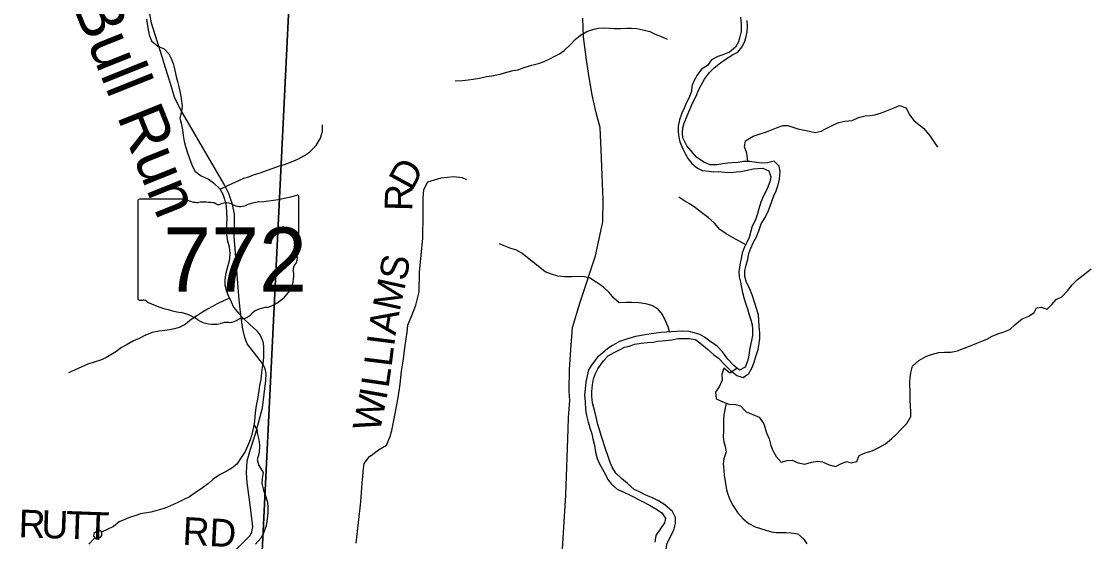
# Model space of a CAD drawing. Extents: x 1578669 to 1989827, y 208020 to 553079.
# Drawn here: x 1783920 to 1795443, y 374035 to 379667 of the extents above; entities that cross this region are included whole.
import ezdxf

# ---------------------------------------------------------------- set-up
doc = ezdxf.new("R2010")
doc.units = 0
for name, color, linetype in [('GM_X_County_Road', 7, 'Continuous'), ('GM_X_Minor_Lake', 7, 'Continuous'), ('GM_X_Minor_River', 7, 'Continuous'), ('GM_X_Minor_River_Text', 7, 'Continuous'), ('GM_X_State_Location', 7, 'Continuous'), ('GM_X_State_Route', 7, 'Continuous'), ('GM_X_State_Shield', 7, 'Continuous'), ('GM_X_Township', 7, 'Continuous'), ('GM_X_Township_Road', 7, 'Continuous'), ('GM_X_Township_Road_Text', 7, 'Continuous')]:
    doc.layers.add(name, color=color, linetype=linetype)

msp = doc.modelspace()

# ---------------------------------------------------------------- linework, layer by layer
at = {"layer": 'GM_X_County_Road'}
msp.add_lwpolyline([(1789764, 373782), (1789808, 374538), (1789833, 375254), (1789839, 375377), (1789854, 375562), (1789846, 375663), (1789848, 375900), (1789865, 376112), (1789882, 376353), (1789965, 376626), (1790132, 377129), (1790211, 377495), (1790214, 377739), (1790202, 377997), (1790196, 378189), (1790180, 378516), (1790139, 378676), (1790095, 378871), (1790059, 379081), (1790034, 379250), (1790000, 379497), (1789992, 379701)], dxfattribs=at)
at = {"layer": 'GM_X_Minor_Lake'}
for points in [[(1784792, 374131), (1784780, 374153), (1784760, 374153), (1784742, 374147), (1784722, 374139), (1784706, 374125), (1784702, 374097), (1784722, 374071), (1784748, 374071), (1784778, 374083), (1784792, 374101)], [(1784792, 374101), (1784792, 374131)]]:
    msp.add_lwpolyline(points, dxfattribs=at)
at = {"layer": 'GM_X_Minor_River'}
for points in [[(1785274, 379691), (1785282, 379641), (1785294, 379575), (1785304, 379521), (1785330, 379457), (1785397, 379396), (1785465, 379368), (1785517, 379314), (1785541, 379264), (1785563, 379209), (1785576, 379151), (1785592, 379085), (1785610, 379015), (1785624, 378959), (1785639, 378893), (1785651, 378830), (1785661, 378752), (1785653, 378688), (1785634, 378618), (1785648, 378564), (1785662, 378492), (1785670, 378431), (1785682, 378367), (1785695, 378313), (1785717, 378245), (1785739, 378181), (1785765, 378112), (1785798, 378046), (1785866, 377996), (1785944, 377958), (1786000, 377919), (1786068, 377855), (1786101, 377797), (1786119, 377742), (1786135, 377668), (1786141, 377592), (1786142, 377536), (1786140, 377470), (1786136, 377412), (1786140, 377358), (1786148, 377305), (1786167, 377225), (1786177, 377155), (1786173, 377101), (1786161, 377047), (1786147, 376997), (1786128, 376925), (1786120, 376867), (1786122, 376812), (1786140, 376748), (1786162, 376694), (1786191, 376630), (1786217, 376574), (1786271, 376509), (1786323, 376451), (1786392, 376385), (1786464, 376322), (1786506, 376264), (1786532, 376202), (1786540, 376152), (1786541, 376094), (1786539, 376039), (1786535, 375985), (1786527, 375923), (1786517, 375865), (1786510, 375791), (1786498, 375725), (1786490, 375673), (1786476, 375579)], [(1791697, 379710), (1791707, 379632), (1791704, 379558), (1791690, 379497), (1791676, 379445), (1791646, 379385), (1791578, 379334), (1791506, 379304), (1791452, 379286), (1791384, 379249), (1791343, 379187), (1791275, 379150), (1791229, 379084), (1791197, 379026), (1791173, 378966), (1791168, 378911), (1791142, 378843), (1791116, 378789), (1791090, 378727), (1791063, 378674), (1791039, 378602), (1791025, 378532), (1791023, 378472), (1791030, 378412), (1791044, 378362), (1791076, 378288), (1791099, 378236), (1791133, 378180), (1791173, 378128), (1791234, 378076), (1791284, 378052), (1791358, 378044), (1791410, 378039), (1791462, 378043), (1791528, 378035), (1791596, 378032), (1791652, 378036), (1791702, 378042), (1791774, 378055), (1791836, 378069), (1791886, 378075), (1791939, 378078), (1792005, 378048), (1792025, 377984), (1792015, 377930), (1791986, 377853), (1791948, 377779), (1791918, 377709), (1791898, 377638), (1791883, 377584), (1791861, 377518), (1791823, 377450), (1791811, 377395), (1791792, 377327), (1791768, 377273), (1791734, 377207), (1791718, 377156), (1791703, 377082), (1791693, 377032), (1791679, 376954), (1791685, 376900), (1791698, 376844), (1791708, 376785), (1791720, 376733), (1791737, 376663), (1791755, 376607), (1791773, 376555), (1791787, 376501), (1791810, 376437), (1791824, 376383), (1791830, 376331), (1791829, 376265), (1791815, 376193), (1791795, 376110), (1791787, 376052), (1791774, 375988), (1791748, 375924), (1791686, 375891), (1791626, 375943), (1791561, 376011), (1791505, 376089), (1791447, 376151), (1791368, 376206), (1791310, 376248), (1791260, 376276), (1791198, 376296)], [(1791278, 376174), (1791341, 376120), (1791409, 376056), (1791461, 376020), (1791526, 375953), (1791588, 375891), (1791658, 375835), (1791726, 375813), (1791788, 375854), (1791820, 375912), (1791844, 375966), (1791866, 376039), (1791889, 376115), (1791901, 376185), (1791907, 376235), (1791908, 376297), (1791902, 376366), (1791898, 376432), (1791892, 376486), (1791875, 376548), (1791851, 376628), (1791825, 376708), (1791798, 376772), (1791764, 376840), (1791746, 376906), (1791747, 376970), (1791759, 377026), (1791779, 377092), (1791790, 377155), (1791810, 377211), (1791840, 377277), (1791868, 377327), (1791896, 377400), (1791923, 377476), (1791957, 377532), (1791993, 377603), (1792018, 377665), (1792040, 377727), (1792060, 377777), (1792084, 377832), (1792106, 377896), (1792119, 377960), (1792127, 378040), (1792117, 378100), (1792062, 378152), (1791990, 378134), (1791930, 378130), (1791870, 378137), (1791796, 378149), (1791730, 378149), (1791674, 378140), (1791610, 378136), (1791560, 378132), (1791506, 378123), (1791442, 378115), (1791370, 378115), (1791301, 378142), (1791223, 378196), (1791165, 378266), (1791118, 378320), (1791076, 378406), (1791072, 378458), (1791075, 378514), (1791091, 378564), (1791121, 378643), (1791149, 378711), (1791180, 378779), (1791220, 378858), (1791246, 378920), (1791274, 378976), (1791309, 379040), (1791363, 379111), (1791413, 379163), (1791483, 379218), (1791545, 379260), (1791611, 379302), (1791668, 379333), (1791718, 379389), (1791746, 379452), (1791760, 379502), (1791770, 379552), (1791775, 379610), (1791771, 379674)], [(1788612, 379022), (1788691, 379027), (1788753, 379034), (1788809, 379042), (1788875, 379051), (1788951, 379069), (1789009, 379076), (1789101, 379095), (1789173, 379117), (1789241, 379134), (1789291, 379142), (1789368, 379169), (1789440, 379192), (1789514, 379210), (1789574, 379231), (1789635, 379262), (1789691, 379288), (1789741, 379314), (1789791, 379349), (1789856, 379413), (1789909, 379470), (1789969, 379516), (1790035, 379557), (1790112, 379582), (1790164, 379594), (1790222, 379597), (1790280, 379593), (1790334, 379590), (1790404, 379588), (1790468, 379591), (1790520, 379593), (1790578, 379588), (1790641, 379573), (1790717, 379555), (1790775, 379528), (1790853, 379497), (1790904, 379475)], [(1791778, 378149), (1791766, 378239), (1791743, 378309), (1791753, 378373), (1791835, 378422), (1791911, 378448), (1791981, 378471), (1792035, 378491), (1792089, 378513), (1792157, 378540), (1792211, 378538), (1792265, 378522), (1792319, 378502), (1792391, 378487), (1792443, 378477), (1792506, 378463), (1792570, 378476), (1792639, 378514), (1792705, 378548), (1792761, 378573), (1792827, 378585), (1792905, 378592), (1792975, 378624), (1793047, 378642), (1793100, 378647), (1793152, 378653), (1793224, 378677), (1793294, 378704), (1793367, 378734), (1793419, 378755), (1793490, 378731), (1793528, 378655), (1793578, 378589), (1793629, 378551), (1793681, 378507), (1793751, 378424), (1793794, 378360), (1793830, 378304)], [(1786071, 377849), (1786202, 377913), (1786272, 377944), (1786326, 377968), (1786380, 377984), (1786432, 378006), (1786502, 378028), (1786572, 378052), (1786644, 378077), (1786714, 378101), (1786766, 378117), (1786842, 378147), (1786918, 378179), (1786982, 378215), (1787038, 378251), (1787108, 378323), (1787157, 378401), (1787177, 378479), (1787177, 378547)], [(1791756, 377249), (1791619, 377324), (1791543, 377366), (1791475, 377412), (1791418, 377484), (1791348, 377545), (1791278, 377599), (1791213, 377649), (1791145, 377695), (1791095, 377722), (1791031, 377762)], [(1790930, 376306), (1790917, 376361), (1790889, 376427), (1790856, 376494), (1790805, 376554), (1790741, 376591), (1790675, 376610), (1790599, 376619), (1790525, 376623), (1790457, 376622), (1790387, 376619), (1790330, 376669), (1790279, 376732), (1790213, 376795), (1790138, 376845), (1790066, 376890), (1790010, 376901), (1789956, 376905), (1789876, 376900), (1789796, 376901), (1789723, 376909), (1789653, 376930), (1789585, 376957), (1789530, 377001), (1789460, 377058), (1789409, 377097), (1789335, 377158), (1789270, 377192), (1789216, 377209), (1789144, 377236), (1789092, 377258)], [(1791661, 375912), (1791584, 375859), (1791520, 375915), (1791498, 375850), (1791502, 375784), (1791471, 375720), (1791429, 375652), (1791437, 375583), (1791509, 375548), (1791574, 375522), (1791646, 375520), (1791700, 375505), (1791760, 375439), (1791832, 375413), (1791899, 375383), (1791951, 375311), (1791981, 375215), (1792008, 375147), (1792028, 375075), (1792050, 375021), (1792085, 374957), (1792137, 374896), (1792205, 374914), (1792257, 374916), (1792321, 374888), (1792394, 374873), (1792466, 374897), (1792534, 374906), (1792584, 374900), (1792658, 374868), (1792726, 374848), (1792782, 374877), (1792844, 374905), (1792894, 374889), (1792958, 374904), (1792982, 374968), (1793046, 374996), (1793122, 375019), (1793194, 375053), (1793268, 375096), (1793330, 375148), (1793383, 375197), (1793437, 375253), (1793497, 375315), (1793539, 375390), (1793539, 375448), (1793536, 375498), (1793534, 375568), (1793532, 375640), (1793531, 375761), (1793533, 375811), (1793539, 375861), (1793558, 375935), (1793628, 375996), (1793702, 376040), (1793764, 376060), (1793842, 376081), (1793906, 376085), (1793974, 376086), (1794044, 376102), (1794118, 376128), (1794194, 376159), (1794256, 376183), (1794310, 376204), (1794362, 376226), (1794422, 376258), (1794482, 376285), (1794540, 376303), (1794610, 376331), (1794666, 376382), (1794744, 376446), (1794816, 376477), (1794876, 376515), (1794899, 376565), (1794949, 376574), (1795016, 376550), (1795065, 376602), (1795113, 376655), (1795175, 376685), (1795237, 376754), (1795285, 376816), (1795343, 376874), (1795404, 376921), (1795492, 376987)], [(1786173, 376669), (1786106, 376642), (1786039, 376610), (1785989, 376580), (1785933, 376550), (1785879, 376519), (1785825, 376483), (1785759, 376441), (1785691, 376387), (1785627, 376355), (1785577, 376339), (1785523, 376327), (1785471, 376320), (1785411, 376312), (1785335, 376298), (1785257, 376268), (1785195, 376234), (1785135, 376208), (1785067, 376170), (1785005, 376137), (1784941, 376091), (1784888, 376057), (1784836, 376025), (1784776, 376001), (1784710, 375979), (1784640, 375955), (1784574, 375928), (1784494, 375890), (1784432, 375862)], [(1791198, 376296), (1791145, 376310), (1791075, 376315), (1791009, 376311)], [(1791009, 376311), (1790840, 376300), (1790786, 376292), (1790734, 376283), (1790684, 376277), (1790628, 376268), (1790562, 376256), (1790453, 376223), (1790389, 376200), (1790315, 376158), (1790264, 376127), (1790206, 376075), (1790152, 376032), (1790093, 375958), (1790056, 375894), (1790040, 375832), (1790025, 375760), (1790020, 375686), (1790013, 375626), (1790017, 375548), (1790024, 375464), (1790033, 375400), (1790050, 375329), (1790068, 375267), (1790089, 375203), (1790103, 375147), (1790118, 375080), (1790129, 375006), (1790150, 374936), (1790170, 374884), (1790207, 374821), (1790237, 374763), (1790264, 374708), (1790302, 374658), (1790365, 374605), (1790443, 374568), (1790498, 374544), (1790638, 374472), (1790715, 374431), (1790783, 374391), (1790844, 374350), (1790886, 374290), (1790877, 374240), (1790828, 374170), (1790784, 374102), (1790773, 374030)], [(1790962, 374362), (1790881, 374436), (1790811, 374477), (1790746, 374509), (1790674, 374540), (1790599, 374577), (1790547, 374601), (1790476, 374666), (1790410, 374719), (1790351, 374778), (1790309, 374842), (1790284, 374904), (1790263, 374967), (1790243, 375031), (1790197, 375172), (1790179, 375234), (1790154, 375304), (1790141, 375369), (1790125, 375431), (1790112, 375483), (1790099, 375539), (1790089, 375612), (1790092, 375662), (1790097, 375734), (1790107, 375796), (1790132, 375856), (1790156, 375907), (1790217, 375991), (1790268, 376047), (1790332, 376084), (1790390, 376112), (1790445, 376141), (1790495, 376153), (1790555, 376172), (1790623, 376184), (1790693, 376191), (1790753, 376196), (1790803, 376204), (1790853, 376209), (1790956, 376220)], [(1790956, 376220), (1791026, 376235), (1791094, 376235), (1791144, 376233), (1791212, 376222), (1791278, 376174)], [(1786476, 375579), (1786461, 375511), (1786453, 375458), (1786447, 375392), (1786443, 375336), (1786433, 375278), (1786414, 375194), (1786396, 375136), (1786370, 375078), (1786340, 375012), (1786300, 374946), (1786250, 374876), (1786199, 374830), (1786137, 374796), (1786063, 374760), (1785997, 374712), (1785945, 374666), (1785881, 374618), (1785801, 374563), (1785739, 374521), (1785671, 374489), (1785621, 374463), (1785575, 374441), (1785503, 374409), (1785450, 374391), (1785374, 374368), (1785320, 374356), (1785209, 374336), (1785158, 374320), (1785090, 374296), (1785040, 374274), (1784978, 374249), (1784918, 374199), (1784789, 374137)], [(1791544, 375534), (1791518, 375407), (1791516, 375353), (1791513, 375289), (1791513, 375235), (1791511, 375167), (1791519, 375117), (1791534, 375067), (1791542, 375009), (1791520, 374932), (1791512, 374882), (1791517, 374808), (1791523, 374756), (1791531, 374688), (1791546, 374598), (1791562, 374548), (1791582, 374492), (1791619, 374422), (1791667, 374350), (1791727, 374284), (1791790, 374232), (1791858, 374198), (1791916, 374177), (1791974, 374159), (1792032, 374143), (1792086, 374136), (1792143, 374136), (1792193, 374134), (1792245, 374132), (1792317, 374119), (1792381, 374067), (1792416, 374011)], [(1786437, 375302), (1786467, 375250), (1786476, 375196), (1786494, 375124), (1786496, 375065), (1786492, 374999), (1786471, 374923), (1786489, 374859), (1786535, 374783), (1786525, 374719), (1786521, 374664), (1786538, 374594), (1786562, 374532), (1786582, 374464), (1786588, 374408), (1786587, 374352), (1786581, 374283), (1786567, 374207), (1786545, 374139), (1786513, 374079), (1786452, 374009)], [(1790979, 374162), (1790997, 374232), (1790996, 374298), (1790962, 374362)], [(1790965, 373785), (1790924, 373850), (1790903, 373897), (1790892, 373937), (1790900, 373974), (1790903, 374011), (1790922, 374051), (1790945, 374098), (1790979, 374162)], [(1784717, 374078), (1784652, 374007)]]:
    msp.add_lwpolyline(points, dxfattribs=at)
at = {"layer": 'GM_X_State_Route'}
for points in [[(1785461, 379224), (1785328, 379645), (1785291, 379848), (1785279, 380021), (1785288, 380151), (1785302, 380380), (1785323, 380584), (1785326, 380594)], [(1786284, 376583), (1786283, 376584), (1786272, 376697), (1786224, 377342), (1786221, 377403), (1786227, 377471), (1786227, 377579), (1786204, 377684), (1786164, 377803), (1786118, 377897), (1785653, 378694), (1785611, 378777), (1785577, 378846), (1785545, 378957), (1785462, 379222), (1785461, 379224)], [(1786231, 373937), (1786395, 374102), (1786412, 374144), (1786425, 374196), (1786417, 374260), (1786384, 374516), (1786362, 374673), (1786356, 374780), (1786363, 374910), (1786400, 375038), (1786458, 375213), (1786529, 375485), (1786565, 375779), (1786569, 375857), (1786556, 375906), (1786537, 375952), (1786502, 375995), (1786430, 376091), (1786364, 376177), (1786339, 376244), (1786318, 376336), (1786293, 376492), (1786284, 376583)]]:
    msp.add_lwpolyline(points, dxfattribs=at)
at = {"layer": 'GM_X_State_Shield'}
for p, q in [((1785182, 377723), (1785182, 376666)), ((1785709, 377741), (1785199, 377741)), ((1786922, 377214), (1786922, 377767)), ((1786922, 377214), (1786922, 377214))]:
    msp.add_line(p, q, dxfattribs=at)
for centre, major_axis, start_param, end_param in [((1785202, 377725), (20.2, 0), 1.712693, 3.28349), ((1785830, 377863), (196, 0), 4.042523, 4.731795), ((1785895, 377147), (702, 0), 1.404758, 1.657858), ((1786055, 377730), (56.4, 0), 3.836095, 5.185415), ((1786137, 377608), (117, 0), 0.950623, 2.079405), ((1786538, 377418), (371, 0), 1.699011, 2.107814), ((1786303, 379181), (1845, 0), 4.814394, 5.042369), ((1786903, 377769), (19.4, 0), 6.141152, 7.989035), ((1786289, 377776), (141, 0), 4.081561, 5.145723), ((1786918, 377174), (30, 0), 1.883978, 3.671073), ((1786727, 377104), (180, 0), 5.934695, 6.695948), ((1786902, 377212), (20.7, 0), 5.05454, 6.418171), ((1786992, 376983), (131, 0), 2.387724, 3.262537), ((1786406, 376913), (462, 0), 5.101752, 6.440018), ((1785202, 376664), (20.3, 0), 3.00124, 4.508301), ((1785205, 376772), (155, 0), 4.665946, 4.897461), ((1785237, 376605), (56, 0), 0.519207, 1.627899), ((1785944, 377554), (1333, 0), 4.195997, 4.488961), ((1786601, 376369), (253, 0), 1.647645, 2.488434), ((1785546, 376191), (417, 0), 0.823519, 1.323587), ((1785997, 376600), (265, 0), 4.026481, 4.996735), ((1786170, 376521), (141, 0), 4.691044, 5.507374), ((1786297, 376418), (39.7, 0), 1.147584, 2.315152), ((1786280, 376563), (149, 0), 4.937069, 5.64225), ((1786150, 376234), (217, 0), 1.495662, 1.94098)]:
    msp.add_ellipse(centre, major_axis=major_axis, ratio=0.8, start_param=start_param, end_param=end_param, dxfattribs=at)
at = {"layer": 'GM_X_Township'}
for points in [[(1813574, 362259), (1795322, 364551), (1793209, 364816), (1791051, 365124), (1790672, 365179), (1790140, 365259), (1788628, 365490), (1786429, 365785), (1786212, 365818), (1786221, 365919), (1786434, 371261), (1786521, 373852), (1786899, 381582), (1786904, 381775), (1786922, 382107), (1787173, 387357), (1787186, 387526), (1787193, 387857), (1787227, 395961), (1787310, 395958), (1791094, 395819), (1793085, 395748), (1804835, 395344)], [(1787227, 395961), (1787193, 387857), (1787186, 387526), (1787173, 387357), (1786922, 382107), (1786904, 381775), (1786899, 381582), (1786521, 373852)]]:
    msp.add_lwpolyline(points, dxfattribs=at)
at = {"layer": 'GM_X_Township_Road'}
for points in [[(1787702, 374968), (1787703, 374969), (1787736, 374994), (1787785, 375029), (1787871, 375079), (1787910, 375174), (1787927, 375239), (1787963, 375421), (1787995, 375593), (1788018, 375739), (1788032, 375879), (1788049, 375988), (1788073, 376160), (1788093, 376302), (1788099, 376378), (1788145, 376482), (1788188, 376594), (1788223, 376740), (1788226, 376951), (1788264, 377320), (1788268, 377571), (1788268, 377755), (1788273, 377845), (1788316, 377931), (1788463, 377972), (1788599, 377986), (1788687, 377977), (1788735, 377955)], [(1787542, 374021), (1787593, 374468), (1787607, 374668), (1787614, 374746), (1787622, 374827), (1787629, 374881), (1787686, 374956), (1787702, 374968)]]:
    msp.add_lwpolyline(points, dxfattribs=at)

# ---------------------------------------------------------------- texts
at = {"layer": 'GM_X_Minor_River_Text'}
msp.add_text('Bull Run', height=500, rotation=291.832, dxfattribs=at).set_placement((1784467, 379850))
at = {"layer": 'GM_X_State_Location'}
for s in ['s', 'r']:
    msp.add_text(s, height=1, dxfattribs=at).set_placement((1786033, 377124))
msp.add_text('772', height=1, rotation=0, dxfattribs=at).set_placement((1785680, 377051))
at = {"layer": 'GM_X_State_Shield'}
msp.add_text('772', height=696.1, dxfattribs=at).set_placement((1785456, 376740))
at = {"layer": 'GM_X_Township_Road_Text'}
for s, rotation, p in [('D', 61.4177, (1788145, 377821)), ('R', 88.6768, (1788149, 377611)), ('S', 80.0189, (1788083, 376849)), ('M', 77.6746, (1788011, 376518)), ('A', 80.3113, (1787967, 376261)), ('I', 82.6339, (1787952, 376142)), ('L', 82.8822, (1787924, 375920)), ('L', 81.7329, (1787891, 375691)), ('W', 78.409, (1787796, 375211)), ('I', 79.9517, (1787868, 375560)), ('R', 358.1106, (1783888, 374084)), ('U', 358.1054, (1784134, 374076)), ('T', 358.1066, (1784398, 374068)), ('T', 358.1054, (1784622, 374060)), ('RD', 357.0407, (1785659, 374004))]:
    msp.add_text(s, height=300, rotation=rotation, dxfattribs=at).set_placement(p)

doc.saveas('drawing.dxf')
